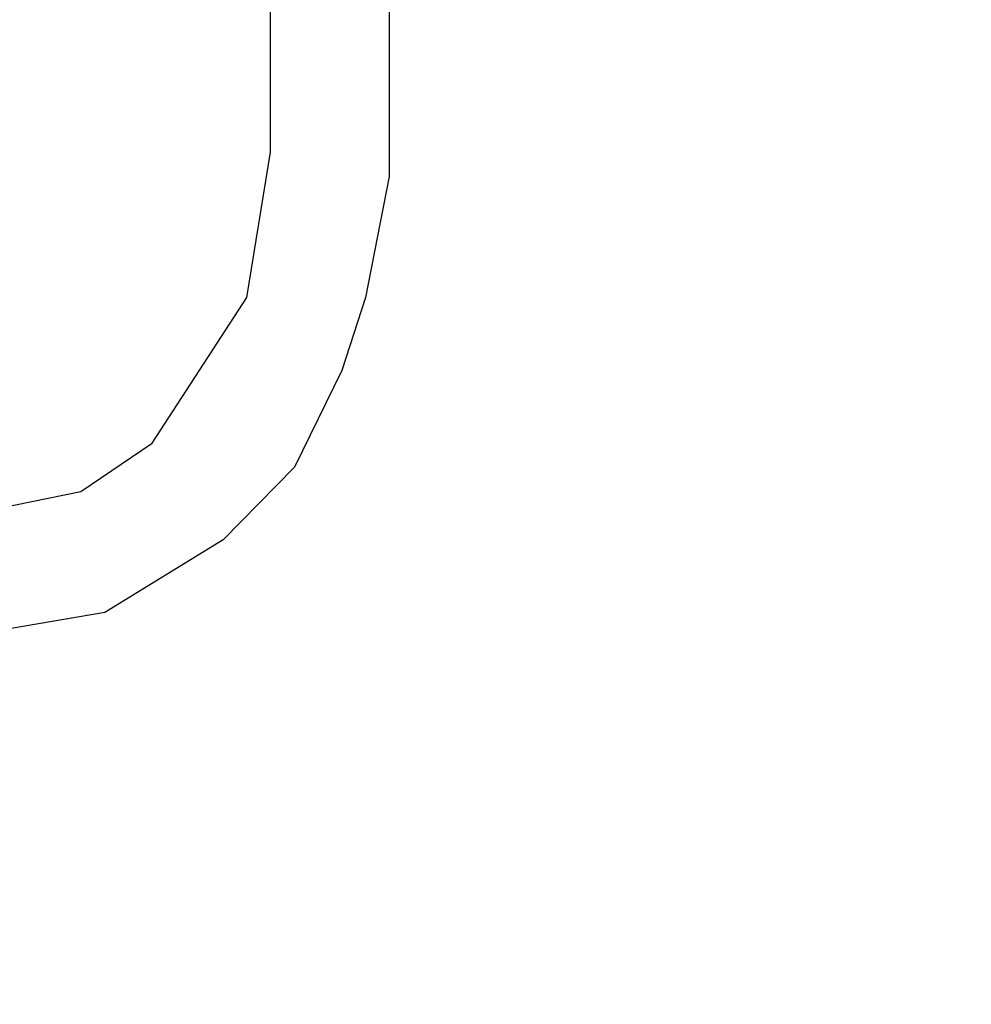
# Model space of a CAD drawing. Header units: millimetres. Extents: x 0 to 297, y 0 to 210.
# Tile 422 of 499: x 242.151 to 242.415, y 156.727 to 157. Entities that reach past the tile are written whole.
import ezdxf

# ---------------------------------------------------------------- set-up
doc = ezdxf.new("R2010")
doc.units = ezdxf.units.MM
doc.header["$LTSCALE"] = 16.335
doc.layers.get('0').update_dxf_attribs({"linetype": 'CONTINUOUS'})
doc.layers.add('AXES_REF', color=7, linetype='CONTINUOUS')

msp = doc.modelspace()

# ---------------------------------------------------------------- linework, layer by layer
at = {"color": 7, "linetype": 'Continuous'}
for p, q in [((242.2534421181, 157.0166242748), (242.2534421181, 156.956305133)), ((242.2206296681, 156.9630072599), (242.2206296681, 157.0099221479)), ((242.2140671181, 156.9227944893), (242.2206296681, 156.9630072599)), ((242.2534421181, 156.956305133), (242.2468797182, 156.9227944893)), ((242.1878172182, 156.8825817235), (242.2140671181, 156.9227944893)), ((242.2468797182, 156.9227944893), (242.2403171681, 156.9026881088)), ((242.2403171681, 156.9026881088), (242.2271922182, 156.8758795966)), ((242.1681297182, 156.8691774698), (242.1878172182, 156.8825817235)), ((242.2271922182, 156.8758795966), (242.2075047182, 156.8557732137)), ((242.1353171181, 156.8624753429), (242.1681297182, 156.8691774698)), ((242.2075047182, 156.8557732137), (242.1746921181, 156.8356668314)), ((242.1746921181, 156.8356668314), (242.1353171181, 156.8289647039))]:
    msp.add_line(p, q, dxfattribs=at)
for radius in [6.787079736, 6.7865, 6.743039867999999]:
    msp.add_circle((241.4889109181, 154.7114647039), radius, dxfattribs=at)
for radius, start, end in [(6.72, 278.2771290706, 261.7228709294), (6.874, 113.0826918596, 346.8308908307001)]:
    msp.add_arc((241.4889109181, 154.7114647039), radius, start, end, dxfattribs=at)
at = {"layer": 'AXES_REF', "color": 9, "linetype": 'Continuous'}
msp.add_circle((241.4889109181, 154.7114647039), 4.150003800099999, dxfattribs=at)
msp.add_arc((241.4889109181, 154.7114647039), 6.191158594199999, 94.4118118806, 85.5881881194, dxfattribs=at)

doc.saveas('drawing.dxf')
